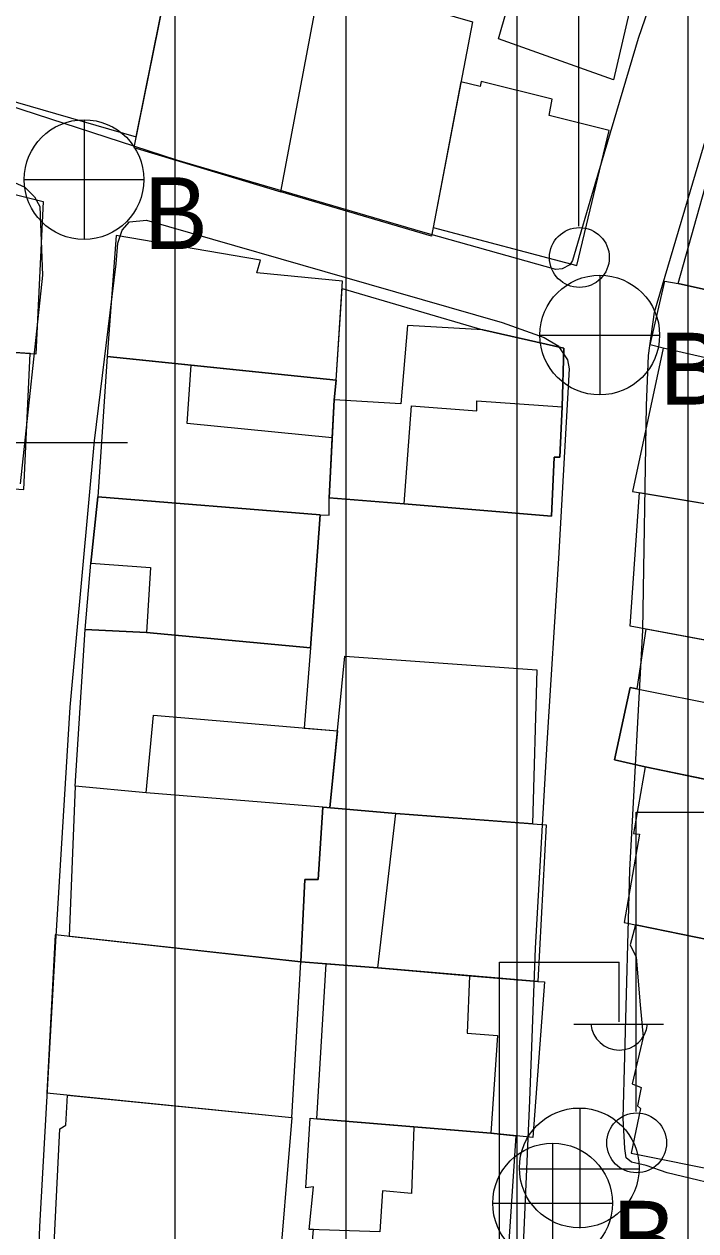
# Model space of a CAD drawing. Extents: x 417997 to 421451, y 4451742 to 4455216.
# Drawn here: x 420506.4 to 420545.7, y 4452953.9 to 4453024.5 of the extents above; entities that cross this region are included whole.
import ezdxf

# ---------------------------------------------------------------- set-up
doc = ezdxf.new("R2010")
doc.units = 0
for name, color, linetype in [('B_Mesken', 7, 'Continuous'), ('B_Teras', 7, 'Continuous'), ('P_Grid', 7, 'Continuous'), ('PAFTALAMA', 7, 'Continuous'), ('S_Elektrik_Diregi', 7, 'Continuous'), ('S_Rogar_Kapagi', 7, 'Continuous'), ('S_Rogar_Kapagi_Buski', 7, 'Continuous'), ('TR_ORTAYOGUNKONUT', 7, 'Continuous'), ('Yol_Sose', 7, 'Continuous')]:
    doc.layers.add(name, color=color, linetype=linetype)

msp = doc.modelspace()

# ---------------------------------------------------------------- linework, layer by layer
at = {"layer": 'B_Mesken'}
for points in [[(420534.835, 4453036.88), (420538.728, 4453035.717), (420538.48, 4453034.942), (420543.755, 4453033.36), (420540.921, 4453021.209), (420534.201, 4453023.594), (420535.164, 4453027.012), (420532.595, 4453027.512)], [(420515.345, 4453029.492), (420506.716, 4453032.031), (420504.42, 4453020.342), (420512.999, 4453017.871)], [(420523.82, 4453027.173), (420518.527, 4453028.686), (420518.596, 4453029.217), (420515.421, 4453029.868), (420512.873, 4453017.245), (420521.472, 4453014.658)], [(420523.82, 4453027.173), (420532.666, 4453024.603), (420530.276, 4453012.058), (420521.472, 4453014.658)], [(420530.373, 4453012.568), (420538.777, 4453010.357), (420540.67, 4453018.241), (420537.164, 4453019.126), (420537.33, 4453020.081), (420533.183, 4453021.117), (420533.126, 4453020.817), (420531.996, 4453021.087)], [(420560.621, 4453018.315), (420559.776, 4453013.523), (420562.128, 4453012.914), (420560.222, 4453005.827), (420544.705, 4453009.294), (420547.384, 4453018.804), (420548.481, 4453018.473), (420549.089, 4453020.612)], [(420495.15, 4453005.952), (420496.12, 4453016.953), (420507.565, 4453014.092), (420507.127, 4453005.173)], [(420511.303, 4453005.022), (420524.7, 4453003.642), (420525.078, 4453009.424), (420520.063, 4453009.916), (420520.268, 4453010.655), (420511.828, 4453012.095)], [(420560.222, 4453005.827), (420559.519, 4453002.176), (420558.18, 4453002.241), (420543.821, 4453005.513), (420543.069, 4453005.714), (420543.931, 4453009.437), (420544.705, 4453009.294)], [(420525.05, 4453009.006), (420533.286, 4453006.596), (420538.027, 4453005.514), (420537.915, 4453002.081), (420537.784, 4452999.139), (420537.445, 4452999.141), (420537.306, 4452995.697), (420528.67, 4452996.418), (420524.298, 4452996.77), (420524.474, 4453000.266), (420524.586, 4453002.488), (420524.7, 4453003.642)], [(420494.57, 4453006.043), (420494.102, 4453000.858), (420492.721, 4453000.419), (420492.583, 4452998.16), (420506.43, 4452997.252), (420506.794, 4453005.195), (420495.15, 4453005.952)], [(420511.303, 4453005.022), (420510.754, 4452996.831), (420523.771, 4452995.778), (420524.285, 4452995.748), (420524.298, 4452996.77), (420524.474, 4453000.266), (420524.586, 4453002.488), (420524.7, 4453003.642), (420516.223, 4453004.515)], [(420543.821, 4453005.513), (420542.041, 4452997.136), (420556.453, 4452994.737), (420558.18, 4453002.241)], [(420510.014, 4452989.073), (420510.35, 4452992.936), (420510.754, 4452996.831), (420523.771, 4452995.778), (420523.199, 4452988), (420513.598, 4452988.891)], [(420541.901, 4452989.257), (420542.435, 4452997.071), (420556.453, 4452994.737), (420557.487, 4452994.432), (420557.108, 4452992.15), (420555.773, 4452992.373), (420554.857, 4452988.263), (420556.23, 4452988.11), (420555.961, 4452986.65)], [(420509.428, 4452979.912), (420510.014, 4452989.073), (420513.598, 4452988.891), (420523.199, 4452988), (420522.823, 4452983.302), (420524.771, 4452983.137), (420524.327, 4452978.642), (420523.923, 4452978.677), (420513.595, 4452979.508)], [(420542.809, 4452989.089), (420542.296, 4452985.587), (420541.89, 4452985.666), (420540.978, 4452981.437), (420542.777, 4452981.039), (420554.032, 4452978.704), (420555.021, 4452983.913), (420553.81, 4452984.146), (420554.359, 4452986.947), (420548.554, 4452988.023)], [(420525.202, 4452987.507), (420536.447, 4452986.712), (420536.189, 4452977.699), (420528.184, 4452978.306), (420524.327, 4452978.642)], [(420541.556, 4452971.929), (420554.212, 4452969.337), (420555.026, 4452973.438), (420554.531, 4452975.914), (420554.949, 4452978.514), (420542.777, 4452981.039), (420542.085, 4452977.139), (420542.449, 4452977.105)], [(420513.595, 4452979.508), (420509.428, 4452979.912), (420509.077, 4452971.131), (420522.629, 4452969.627), (420522.864, 4452974.457), (420523.653, 4452974.44), (420523.923, 4452978.677)], [(420528.184, 4452978.306), (420536.984, 4452977.638), (420536.491, 4452968.483), (420527.136, 4452969.274), (420522.629, 4452969.627), (420522.864, 4452974.457), (420523.653, 4452974.44), (420523.923, 4452978.677)], [(420542.215, 4452971.794), (420541.902, 4452970.624), (420542.245, 4452969.903), (420542.48, 4452967.114), (420542.656, 4452965.238), (420542.011, 4452962.502), (420542.551, 4452962.28), (420542.335, 4452961.207), (420542.512, 4452961.06), (420541.964, 4452958.437), (420553.025, 4452956.228), (420555.696, 4452967.341), (420556.078, 4452968.935), (420554.212, 4452969.337)], [(420508.262, 4452971.221), (420507.776, 4452961.965), (420522.11, 4452960.54), (420522.629, 4452969.627)], [(420536.491, 4452968.483), (420536.889, 4452968.455), (420536.202, 4452959.364), (420533.757, 4452959.623), (420523.568, 4452960.444), (420524.108, 4452969.511), (420527.136, 4452969.274), (420532.506, 4452968.82)], [(420522.11, 4452960.54), (420521.259, 4452950.433), (420509.895, 4452951.121), (420508.192, 4452952.728), (420508.541, 4452959.87), (420508.877, 4452960.083), (420508.982, 4452961.845)], [(420535.214, 4452959.469), (420534.54, 4452949.443), (420523.858, 4452950.127), (420523.05, 4452950.037), (420523.375, 4452953.979), (420523.115, 4452953.988), (420523.368, 4452956.469), (420522.932, 4452956.427), (420523.182, 4452960.487), (420523.568, 4452960.444), (420529.248, 4452959.986), (420533.757, 4452959.623)]]:
    msp.add_lwpolyline(points, close=True, dxfattribs=at)
at = {"layer": 'B_Teras'}
for points in [[(420537.915, 4453002.081), (420538.027, 4453005.514), (420533.286, 4453006.596), (420528.87, 4453006.834), (420528.489, 4453002.264), (420524.586, 4453002.488), (420524.298, 4452996.77), (420528.67, 4452996.418), (420537.306, 4452995.697), (420537.445, 4452999.141), (420537.784, 4452999.139)], [(420524.7, 4453003.642), (420524.586, 4453002.488), (420524.474, 4453000.266), (420515.976, 4453001.117), (420516.223, 4453004.515)], [(420529.106, 4453002.135), (420532.921, 4453001.846), (420532.93, 4453002.431), (420537.915, 4453002.081), (420537.784, 4452999.139), (420537.445, 4452999.141), (420537.306, 4452995.697), (420528.67, 4452996.418)], [(420510.754, 4452996.831), (420510.35, 4452992.936), (420513.841, 4452992.694), (420513.598, 4452988.891), (420523.199, 4452988), (420523.771, 4452995.778)], [(420542.777, 4452981.039), (420540.978, 4452981.437), (420541.89, 4452985.666), (420547.774, 4452984.51), (420548.554, 4452988.023), (420554.359, 4452986.947), (420553.81, 4452984.146), (420555.021, 4452983.913), (420554.032, 4452978.704)], [(420513.595, 4452979.508), (420514.016, 4452984.05), (420524.771, 4452983.137), (420524.327, 4452978.642), (420523.923, 4452978.677)], [(420523.923, 4452978.677), (420523.653, 4452974.44), (420522.864, 4452974.457), (420522.629, 4452969.627), (420527.136, 4452969.274), (420528.184, 4452978.306)], [(420532.506, 4452968.82), (420532.355, 4452965.467), (420534.142, 4452965.324), (420533.757, 4452959.623), (420523.568, 4452960.444), (420524.108, 4452969.511), (420527.136, 4452969.274)], [(420529.248, 4452959.986), (420529.101, 4452956.096), (420527.409, 4452956.238), (420527.263, 4452953.839), (420523.115, 4452953.988), (420523.368, 4452956.469), (420522.932, 4452956.427), (420523.182, 4452960.487), (420523.568, 4452960.444)]]:
    msp.add_lwpolyline(points, close=True, dxfattribs=at)
at = {"layer": 'P_Grid'}
msp.add_line((420503.125, 4453000), (420512.5, 4453000), dxfattribs=at)
at = {"layer": 'PAFTALAMA'}
msp.add_line((420502.5, 4453000), (420512.5, 4453000), dxfattribs=at)
msp.add_line((420502.5, 4453000), (420512.5, 4453000), dxfattribs=at)
at = {"layer": 'S_Elektrik_Diregi'}
for p, q in [((420538.892, 4453012.651), (420538.892, 4453030.151)), ((420542.242, 4452960.885), (420542.242, 4452978.385)), ((420542.242, 4452978.385), (420549.242, 4452978.385)), ((420534.257, 4452952.12), (420534.257, 4452969.62)), ((420534.257, 4452969.62), (420541.257, 4452969.62)), ((420541.257, 4452966.12), (420541.257, 4452969.62)), ((420538.597, 4452965.98), (420543.847, 4452965.98))]:
    msp.add_line(p, q, dxfattribs=at)
for centre in [(420538.928, 4453010.816), (420542.278, 4452959.049)]:
    msp.add_circle(centre, 1.75, dxfattribs=at)
msp.add_arc((420541.258, 4452966.133), 1.658, 184.83843, 355.14641, dxfattribs=at)
at = {"layer": 'S_Rogar_Kapagi'}
for p, q in [((420538.971, 4452954.057), (420538.971, 4452961.057)), ((420535.401, 4452957.522), (420542.401, 4452957.522))]:
    msp.add_line(p, q, dxfattribs=at)
msp.add_circle((420538.918, 4452957.586), 3.5, dxfattribs=at)
at = {"layer": 'S_Rogar_Kapagi_Buski'}
for p, q in [((420509.951, 4453018.873), (420509.951, 4453011.873)), ((420506.451, 4453015.373), (420513.451, 4453015.373)), ((420540.121, 4453009.783), (420540.121, 4453002.783)), ((420536.621, 4453006.283), (420543.621, 4453006.283)), ((420537.361, 4452959.024), (420537.361, 4452952.024)), ((420533.861, 4452955.524), (420540.861, 4452955.524))]:
    msp.add_line(p, q, dxfattribs=at)
for centre in [(420509.951, 4453015.373), (420540.121, 4453006.283), (420537.361, 4452955.524)]:
    msp.add_circle(centre, 3.5, dxfattribs=at)
at = {"layer": 'TR_ORTAYOGUNKONUT'}
for p, q in [((420545.289, 4452950.24), (420545.289, 4453192.83)), ((420545.289, 4452950.24), (420545.289, 4453192.83)), ((420535.289, 4452950.854), (420535.289, 4453073.074)), ((420535.289, 4452950.854), (420535.289, 4453073.074)), ((420525.289, 4452951.467), (420525.289, 4453066.854)), ((420525.289, 4452951.467), (420525.289, 4453066.854)), ((420515.289, 4452952.08), (420515.289, 4453065.689)), ((420515.289, 4452952.08), (420515.289, 4453065.689))]:
    msp.add_line(p, q, dxfattribs=at)
at = {"layer": 'Yol_Sose'}
for points in [[(420544.243, 4453034.293), (420545.144, 4453033.964), (420545.606, 4453033.598), (420545.681, 4453033.243), (420542.37, 4453023.631), (420539.829, 4453015.089), (420538.518, 4453010.643), (420538.377, 4453010.397), (420537.913, 4453010.16), (420537.542, 4453010.124), (420529.632, 4453012.338), (420515.388, 4453016.509), (420502.178, 4453020.791), (420486.654, 4453024.938), (420475.205, 4453028.846)], [(420562.447, 4452953.223), (420552.222, 4452955.354), (420544.061, 4452957.295), (420542.83, 4452957.722), (420541.973, 4452957.914), (420541.67, 4452958.175), (420541.584, 4452958.721), (420541.479, 4452960.49), (420541.873, 4452974.989), (420542.647, 4452989.036), (420542.846, 4453002.168), (420542.979, 4453005.091), (420543.314, 4453007.62), (420546.49, 4453018.347), (420550.061, 4453030.741)], [(420505.453, 4453015.394), (420506.497, 4453014.934), (420507.045, 4453014.371), (420507.375, 4453013.794), (420507.531, 4453009.777), (420506.207, 4452997.591)], [(420507.361, 4452954.159), (420508.307, 4452970.813), (420509.131, 4452984.521), (420510.559, 4453000.092), (420511.827, 4453010.454), (420511.937, 4453011.664), (420512.176, 4453012.414), (420512.62, 4453012.9), (420513.597, 4453012.998), (420526.619, 4453009.263), (420534.41, 4453007.013), (420536.875, 4453006.145), (420537.689, 4453005.652), (420538.239, 4453004.832), (420538.33, 4453004.315), (420537.706, 4452993.209), (420537.027, 4452982.413), (420536.341, 4452970.425), (420536.002, 4452961.524), (420535.615, 4452952.624)], [(420526.535, 4452949.322), (420513.196, 4452950.091), (420508.784, 4452950.313), (420508.09, 4452950.364), (420507.734, 4452950.544), (420507.379, 4452950.959), (420507.26, 4452951.514), (420507.361, 4452954.159)]]:
    msp.add_lwpolyline(points, dxfattribs=at)

# ---------------------------------------------------------------- texts
at = {"layer": 'S_Rogar_Kapagi_Buski'}
for p in [(420513.451, 4453011.309), (420543.621, 4453002.219), (420540.861, 4452951.46)]:
    msp.add_text('B', height=4.2, dxfattribs=at).set_placement(p)

doc.saveas('drawing.dxf')
